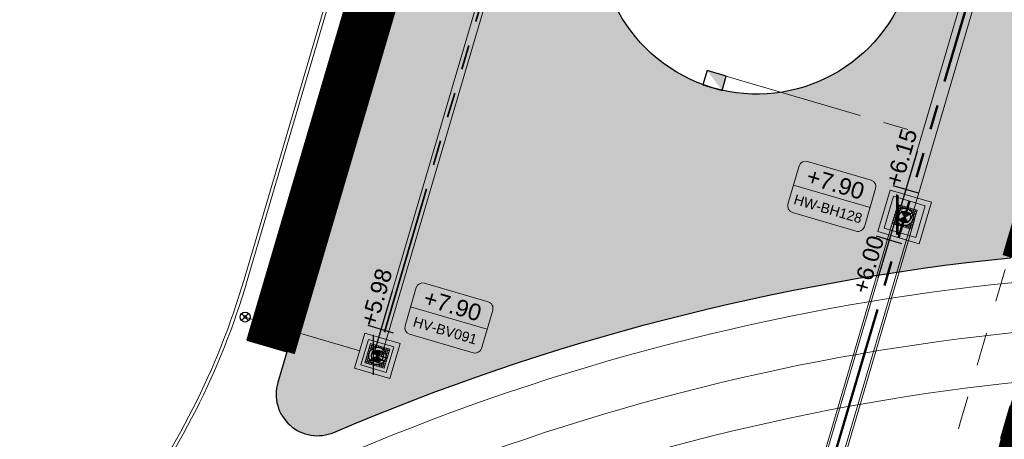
# Model space of a CAD drawing. Extents: x 98477 to 100410, y 398052 to 398969.
# Tile 337 of 374: x 98583 to 98613, y 398516 to 398529. Entities that reach past the tile are written whole.
import ezdxf
from ezdxf.enums import TextEntityAlignment as Align

# ---------------------------------------------------------------- set-up
doc = ezdxf.new("R2010")
doc.units = 0
for name, pattern in [('AL-MATERIAALS', [2, 1, -1]), ('AL-NUTSTRACE', [17, 5, -3.5, 0, -3.5, 5]), ('RI-DWA', [9.75, 4.5, -0.75, 0.75, -0.75, 0.75, -0.75, 0.75, -0.75]), ('RI-RWA', [8.25, 4.5, -0.75, 0.75, -0.75, 0.75, -0.75])]:
    doc.linetypes.add(name, pattern=pattern)
for name, color, linetype, lineweight in [('N-GW-hoogtelijn laagte NAP +7.00', 100, 'AL-HOOGTELIJN +7.00', 18), ('N-GW-hoogtelijn laagte NAP +7.50', 90, 'AL-HOOGTELIJN +7.50', 18), ('N-GW-hoogtelijn laagte NAP +8.00', 80, 'AL-HOOGTELIJN +8.00', 18), ('N-KO-kantbegrenzing grondwerk', 70, 'Continuous', 25), ('N-KO-kantverharding', 2, 'Continuous', 25), ('N-RI-DWA b.o.b.', 24, 'Continuous', 25), ('N-RI-DWA hoofdriool', 24, 'RI-DWA', 35), ('N-RI-DWA hoofdriool buiswand', 24, 'Continuous', 13), ('N-RI-DWA huisaansluitleiding', 24, 'RI-DWA', 18), ('N-RI-DWA ontstoppingstuk', 24, 'Continuous', 25), ('N-RI-DWA put', 1, 'Continuous', 25), ('N-RI-DWA putdeksel', 7, 'Continuous', 18), ('N-RI-DWA putnummer', 24, 'Continuous', 18), ('N-RI-DWA putwand', 7, 'Continuous', 18), ('N-RI-RWA b.o.b.', 162, 'Continuous', 25), ('N-RI-RWA hoofdriool', 162, 'RI-RWA', 50), ('N-RI-RWA hoofdriool buiswand', 162, 'Continuous', 13), ('N-RI-RWA kolkaansluitleiding', 132, 'RI-RWA', 18), ('N-RI-RWA put', 1, 'Continuous', 25), ('N-RI-RWA putdeksel', 7, 'Continuous', 18), ('N-RI-RWA putnummer', 162, 'Continuous', 18), ('N-RI-RWA putwand', 7, 'Continuous', 18), ('N-RI-straatkolk', 7, 'Continuous', 25), ("N-VH-arcering 'MAT' grijs 251", 251, 'Continuous', 18), ('N-VH-arcering printbeton', 8, 'Continuous', 9), ('X-AL-hoogtelijn - Niv 1', 1, 'AL-HOOGTELIJN', 18), ('X-AL-materiaalscheiding', 1, 'AL-MATERIAALS', 18), ('X-AL-nutstrace VERWERKT', 252, 'AL-NUTSTRACE', 18)]:
    doc.layers.add(name, color=color, linetype=linetype, lineweight=lineweight)
doc.layers.add('X-AL-contourlijnen', color=30, linetype='Continuous', plot=False)
doc.layers.add('X-AL-hulplijn riolering', color=30, linetype='Continuous', plot=False)
doc.styles.add('CS Annotative', font='arial.ttf')
doc.styles.get("Standard").update_dxf_attribs({"font": 'txt.shx'})
doc.linetypes.add('AL-HOOGTELIJN', pattern='A,10,-1.5,["H",Standard,S=0.9,R=0,X=-0.3,Y=-0.45],-1.5,30', length=43)
doc.linetypes.add('AL-HOOGTELIJN +7.00', pattern='A,7.5,-1.5,["+7.00",Standard,S=0.9,R=0,X=-0.3,Y=-0.45],-4.5,22.5', length=36)
doc.linetypes.add('AL-HOOGTELIJN +7.50', pattern='A,7.5,-1.5,["+7.50",Standard,S=0.9,R=0,X=-0.3,Y=-0.45],-4.5,22.5', length=36)
doc.linetypes.add('AL-HOOGTELIJN +8.00', pattern='A,7.5,-1.5,["+8.00",Standard,S=0.9,R=0,X=-0.3,Y=-0.45],-4.5,22.5', length=36)

# ---------------------------------------------------------------- blocks, each defined once
blk = doc.blocks.new('*U1184')
h = blk.add_hatch(color=256)
h.dxf.hatch_style = 1
h.paths.add_polyline_path([(-0.2282755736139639, -0.1244598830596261, 0.6681786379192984), (0.2494216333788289, -0.07340877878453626, 0.198912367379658), (0.2282755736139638, 0.1244598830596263)])
at = {"flags": 128}
blk.add_lwpolyline([(-0.2282755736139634, -0.1244598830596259), (0.2282755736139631, 0.1244598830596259)], dxfattribs=at)
blk.add_circle((-7.321038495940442e-17, 2.351221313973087e-16), 0.26)
at = {"layer": 'N-RI-RWA putdeksel', "flags": 128}
blk.add_lwpolyline([(-0.3724966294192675, -0.203091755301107), (0.2030917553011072, -0.3724966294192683), (0.3724966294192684, 0.2030917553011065), (-0.2030917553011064, 0.3724966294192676)], close=True, dxfattribs=at)
at = {"layer": 'N-RI-RWA putdeksel', "lineweight": 5, "flags": 128}
for points in [[(-0.1551260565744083, 0.3583795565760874), (-0.219665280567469, 0.1390940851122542)], [(-0.2172088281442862, 0.3245309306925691), (0.002076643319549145, 0.2599917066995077)], [(-0.1071603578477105, 0.3442624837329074), (-0.1449567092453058, 0.2158414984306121)], [(-0.05919465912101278, 0.3301454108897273), (-0.08393691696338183, 0.2460784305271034)], [(-0.01122896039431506, 0.3160283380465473), (-0.02816944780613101, 0.2584694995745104)], [(0.03673673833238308, 0.3019112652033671), (0.02407288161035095, 0.2588831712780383)], [(-0.2599917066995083, 0.002076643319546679), (-0.3245309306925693, -0.2172088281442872)], [(-0.3019112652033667, 0.03673673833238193), (-0.2588831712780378, 0.02407288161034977)], [(-0.2877941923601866, 0.08470243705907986), (-0.2494216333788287, 0.0734087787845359)], [(-0.2736771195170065, 0.1326681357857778), (-0.2306490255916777, 0.1200042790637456)], [(-0.2595600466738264, 0.1806338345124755), (-0.2020012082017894, 0.1636933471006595)], [(-0.2454429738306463, 0.2285995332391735), (-0.1613759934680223, 0.2038572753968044)], [(-0.2313259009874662, 0.2765652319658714), (-0.1029049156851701, 0.2387688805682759)], [(0.08470243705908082, 0.2877941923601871), (0.07340877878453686, 0.2494216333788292)], [(0.1326681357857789, 0.2736771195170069), (0.1200042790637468, 0.230649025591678)], [(0.139094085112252, 0.2196652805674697), (0.3583795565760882, 0.1551260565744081)], [(0.1806338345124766, 0.2595600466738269), (0.1636933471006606, 0.2020012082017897)], [(0.2285995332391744, 0.2454429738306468), (0.2038572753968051, 0.1613759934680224)], [(0.2158414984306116, 0.144956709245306), (0.3442624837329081, 0.1071603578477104)], [(0.2765652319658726, 0.2313259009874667), (0.2387688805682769, 0.1029049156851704)], [(0.246078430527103, 0.08393691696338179), (0.330145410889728, 0.05919465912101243)], [(0.25846949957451, 0.02816944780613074), (0.316028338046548, 0.01122896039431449)], [(0.3245309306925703, 0.2172088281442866), (0.2599917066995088, -0.002076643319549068)], [(-0.358379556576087, -0.1551260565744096), (-0.1390940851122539, -0.2196652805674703)], [(-0.3442624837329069, -0.1071603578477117), (-0.2158414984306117, -0.1449567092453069)], [(-0.3301454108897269, -0.05919465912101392), (-0.2460784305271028, -0.08393691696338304)], [(-0.3160283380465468, -0.01122896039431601), (-0.2584694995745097, -0.02816944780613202)], [(-0.2387688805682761, -0.1029049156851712), (-0.2765652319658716, -0.2313259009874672)], [(-0.2038572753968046, -0.1613759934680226), (-0.228599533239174, -0.2454429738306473)], [(-0.16369334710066, -0.2020012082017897), (-0.1806338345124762, -0.2595600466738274)], [(-0.1200042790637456, -0.2306490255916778), (-0.1326681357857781, -0.2736771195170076)], [(-0.07340877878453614, -0.2494216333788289), (-0.08470243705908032, -0.2877941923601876)], [(-0.02407288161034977, -0.2588831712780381), (-0.03673673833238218, -0.3019112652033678)], [(-0.002076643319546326, -0.2599917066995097), (0.2172088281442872, -0.3245309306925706)], [(0.0281694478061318, -0.2584694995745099), (0.01122896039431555, -0.3160283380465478)], [(0.08393691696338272, -0.2460784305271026), (0.05919465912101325, -0.3301454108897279)], [(0.1029049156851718, -0.2387688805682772), (0.2313259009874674, -0.2765652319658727)], [(0.1449567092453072, -0.2158414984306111), (0.1071603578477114, -0.344262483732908)], [(0.2196652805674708, -0.1390940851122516), (0.1551260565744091, -0.3583795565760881)], [(0.1613759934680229, -0.2038572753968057), (0.2454429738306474, -0.228599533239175)], [(0.2020012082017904, -0.163693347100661), (0.2595600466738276, -0.180633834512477)], [(0.2306490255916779, -0.1200042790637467), (0.2736771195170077, -0.1326681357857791)], [(0.2494216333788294, -0.0734087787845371), (0.2877941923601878, -0.08470243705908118)], [(0.2588831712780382, -0.02407288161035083), (0.3019112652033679, -0.03673673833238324)]]:
    blk.add_lwpolyline(points, dxfattribs=at)
at = {"layer": 'N-RI-RWA putwand', "flags": 128}
for points in [[(-0.8070760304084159, -0.4400321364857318), (0.4400321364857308, -0.8070760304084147), (0.8070760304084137, 0.4400321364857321), (-0.440032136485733, 0.8070760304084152)], [(-0.6208277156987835, -0.3384862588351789), (0.3384862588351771, -0.6208277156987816), (0.62082771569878, 0.3384862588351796), (-0.3384862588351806, 0.6208277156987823)]]:
    blk.add_lwpolyline(points, close=True, dxfattribs=at)
blk = doc.blocks.new('*U341')
h = blk.add_hatch()
h.set_pattern_fill('ANSI31', color=256, scale=0.8, angle=118.599999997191)
h.set_pattern_definition([(163.599999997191, (-7.321038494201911e-17, 2.351221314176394e-16), (-0.02823414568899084, -0.09593139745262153), [])])
h.paths.add_polyline_path([(-0.2282755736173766, -0.1244598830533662, 0.6681786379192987), (0.2494216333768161, -0.073408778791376, 0.198912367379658), (0.2282755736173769, 0.1244598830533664)])
at = {"flags": 128}
blk.add_lwpolyline([(-0.2282755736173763, -0.124459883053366), (0.2282755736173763, 0.124459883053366)], dxfattribs=at)
blk.add_circle((1.398001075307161e-16, 1.72429734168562e-16), 0.26)
at = {"layer": 'N-RI-DWA putdeksel', "flags": 128}
blk.add_lwpolyline([(-0.3724966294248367, -0.2030917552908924), (0.2030917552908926, -0.3724966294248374), (0.3724966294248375, 0.2030917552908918), (-0.2030917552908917, 0.3724966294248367)], close=True, dxfattribs=at)
at = {"layer": 'N-RI-DWA putdeksel', "lineweight": 5, "flags": 128}
for points in [[(-0.1551260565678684, 0.3583795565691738), (-0.2196652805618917, 0.139094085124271)], [(-0.2172088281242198, 0.3245309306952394), (0.002076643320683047, 0.259991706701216)], [(-0.1071603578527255, 0.3442624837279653), (-0.144956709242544, 0.2158414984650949)], [(-0.05919465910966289, 0.3301454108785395), (-0.0839369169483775, 0.2460784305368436)], [(-0.01122896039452, 0.316028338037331), (-0.02816944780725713, 0.2584694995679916)], [(0.03673673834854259, 0.3019112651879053), (0.0240728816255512, 0.2588831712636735)], [(-0.2599917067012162, 0.002076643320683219), (-0.3245309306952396, -0.2172088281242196)], [(-0.3019112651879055, 0.03673673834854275), (-0.2588831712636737, 0.02407288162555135)], [(-0.2877941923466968, 0.08470243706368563), (-0.2494216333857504, 0.0734087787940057)], [(-0.2736771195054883, 0.1326681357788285), (-0.2306490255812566, 0.1200042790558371)], [(-0.2595600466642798, 0.1806338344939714), (-0.2020012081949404, 0.1636933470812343)], [(-0.2454429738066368, 0.2285995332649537), (-0.1613759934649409, 0.2038572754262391)], [(-0.2313259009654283, 0.2765652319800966), (-0.1029049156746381, 0.2387688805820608)], [(0.08470243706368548, 0.2877941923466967), (0.07340877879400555, 0.2494216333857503)], [(0.1326681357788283, 0.2736771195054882), (0.120004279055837, 0.2306490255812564)], [(0.1390940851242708, 0.2196652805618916), (0.3583795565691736, 0.1551260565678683)], [(0.1806338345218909, 0.2595600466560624), (0.1636933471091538, 0.2020012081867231)], [(0.2285995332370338, 0.2454429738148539), (0.2038572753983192, 0.161375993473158)], [(0.215841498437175, 0.1449567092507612), (0.3442624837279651, 0.1071603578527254)], [(0.2765652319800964, 0.2313259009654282), (0.2387688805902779, 0.1029049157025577)], [(0.2460784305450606, 0.08393691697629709), (0.3301454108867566, 0.05919465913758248)], [(0.2584694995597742, 0.0281694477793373), (0.3160283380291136, 0.01122896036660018)], [(0.3245309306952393, 0.2172088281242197), (0.2599917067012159, -0.002076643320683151)], [(-0.358379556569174, -0.1551260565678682), (-0.1390940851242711, -0.2196652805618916)], [(-0.3442624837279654, -0.1071603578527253), (-0.2158414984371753, -0.1449567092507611)], [(-0.3301454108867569, -0.05919465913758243), (-0.2460784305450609, -0.08393691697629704)], [(-0.316028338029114, -0.01122896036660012), (-0.2584694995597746, -0.02816944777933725)], [(-0.2387688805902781, -0.1029049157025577), (-0.2765652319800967, -0.2313259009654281)], [(-0.2038572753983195, -0.1613759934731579), (-0.2285995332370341, -0.2454429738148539)], [(-0.1636933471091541, -0.202001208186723), (-0.1806338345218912, -0.2595600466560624)], [(-0.1200042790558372, -0.2306490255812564), (-0.1326681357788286, -0.2736771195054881)], [(-0.07340877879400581, -0.2494216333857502), (-0.08470243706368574, -0.2877941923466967)], [(-0.02407288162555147, -0.2588831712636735), (-0.03673673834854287, -0.3019112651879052)], [(-0.002076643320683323, -0.259991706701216), (0.2172088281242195, -0.3245309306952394)], [(0.02816944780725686, -0.2584694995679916), (0.01122896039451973, -0.316028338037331)], [(0.08393691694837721, -0.2460784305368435), (0.0591946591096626, -0.3301454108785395)], [(0.1029049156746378, -0.2387688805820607), (0.231325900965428, -0.2765652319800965)], [(0.1449567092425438, -0.2158414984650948), (0.1071603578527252, -0.3442624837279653)], [(0.2196652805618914, -0.1390940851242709), (0.1551260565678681, -0.3583795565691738)], [(0.1613759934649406, -0.203857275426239), (0.2454429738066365, -0.2285995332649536)], [(0.2020012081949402, -0.1636933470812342), (0.2595600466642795, -0.1806338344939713)], [(0.2306490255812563, -0.1200042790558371), (0.273677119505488, -0.1326681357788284)], [(0.2494216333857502, -0.07340877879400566), (0.2877941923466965, -0.08470243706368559)], [(0.2588831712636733, -0.02407288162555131), (0.3019112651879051, -0.03673673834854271)]]:
    blk.add_lwpolyline(points, dxfattribs=at)
at = {"layer": 'N-RI-DWA putwand', "flags": 128}
for points in [[(-0.6829104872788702, -0.3723348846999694), (0.3723348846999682, -0.6829104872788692), (0.682910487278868, 0.3723348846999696), (-0.3723348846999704, 0.6829104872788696)], [(-0.4966621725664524, -0.2707890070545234), (0.2707890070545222, -0.4966621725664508), (0.4966621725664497, 0.2707890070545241), (-0.270789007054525, 0.4966621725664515)]]:
    blk.add_lwpolyline(points, close=True, dxfattribs=at)
blk = doc.blocks.new('*U387')
at = {"layer": 'X-AL-hulplijn riolering', "flags": 128}
for points in [[(2.823414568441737, 9.593139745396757), (-4.779152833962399e-16, -5.859048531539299e-17)], [(3.047993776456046, 3.272572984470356), (-0.7892621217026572, 4.401938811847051)], [(-4.152228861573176e-16, -3), (-4.152228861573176e-16, 3)]]:
    blk.add_lwpolyline(points, dxfattribs=at)
at = {"layer": 'N-RI-DWA b.o.b.', "linetype": 'Continuous', "style": 'CS Annotative'}
blk.add_attdef('B.o.b.rechts', text='', height=0.5000000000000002, rotation=73.59999999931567, dxfattribs=at).set_placement((-0.1578524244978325, 0.8803877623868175), align=Align.MIDDLE_LEFT)
blk = doc.blocks.new('*U377')
at = {"layer": 'X-AL-hulplijn riolering', "flags": 128}
for points in [[(2.823414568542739, 9.593139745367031), (-3.365718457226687e-17, -2.238085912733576e-16)], [(3.047993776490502, 3.272572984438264), (-0.7892621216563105, 4.401938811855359)], [(2.903521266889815e-17, -3), (2.903521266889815e-17, 3)]]:
    blk.add_lwpolyline(points, dxfattribs=at)
at = {"layer": 'N-RI-RWA b.o.b.', "linetype": 'Continuous', "style": 'CS Annotative'}
blk.add_attdef('B.o.b.rechts', text='', height=0.5, rotation=73.59999999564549, dxfattribs=at).set_placement((-0.1578524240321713, 0.8803877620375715), align=Align.MIDDLE_LEFT)
blk = doc.blocks.new('*U641')
at = {"layer": 'X-AL-hulplijn riolering'}
for points in [[(-0.6275572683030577, 0.6275572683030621), (7.682743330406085e-16, 0), (0.6275572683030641, 0.6275572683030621, 0.4142135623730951)], [(3.290701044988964e-15, 0), (-0.6275572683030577, -0.6275572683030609, 0.4142135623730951), (0.6275572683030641, -0.6275572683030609)]]:
    blk.add_hatch(color=256, dxfattribs=at).paths.add_polyline_path(points)
at = {"lineweight": 9}
blk.add_line((5.013929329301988, 7.409336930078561), (16.52569702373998, 4.021239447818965), dxfattribs=at)
blk.add_lwpolyline([(4.843877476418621, 3.289739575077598), (14.43701722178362, 0.466325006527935, 0.414213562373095), (15.67867265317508, 1.143297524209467), (17.37272139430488, 6.899181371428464, 0.414213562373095), (16.69574887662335, 8.14083680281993), (7.102609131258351, 10.96425137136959, 0.414213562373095), (5.860953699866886, 10.28727885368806), (4.166904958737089, 4.531395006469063, 0.414213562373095)], format="xyb", close=True)
at = {"layer": 'X-AL-hulplijn riolering'}
for points in [[(0.7530687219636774, -0.7530687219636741), (-0.7530687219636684, 0.7530687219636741)], [(0.7530687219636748, 0.7530687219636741), (-0.7530687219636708, -0.7530687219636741)]]:
    blk.add_lwpolyline(points, dxfattribs=at)
blk.add_circle((3.290701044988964e-15, 0), 0.8875, dxfattribs=at)
at = {"style": 'CS Annotative'}
for tag, height, p in [('HOOGTE', 2.5, (11.32767662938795, 7.610745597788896)), ('NR', 1.5, (10.21194972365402, 3.819830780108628))]:
    blk.add_attdef(tag, text='', height=height, rotation=343.5999999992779, dxfattribs=at).set_placement(p, align=Align.MIDDLE_CENTER)
blk = doc.blocks.new('*U650')
at = {"layer": 'X-AL-hulplijn riolering'}
for points in [[(-0.6275572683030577, 0.6275572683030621), (7.682743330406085e-16, 0), (0.6275572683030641, 0.6275572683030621, 0.4142135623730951)], [(3.290701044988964e-15, 0), (-0.6275572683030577, -0.6275572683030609, 0.4142135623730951), (0.6275572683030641, -0.6275572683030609)]]:
    blk.add_hatch(color=256, dxfattribs=at).paths.add_polyline_path(points)
at = {"lineweight": 9}
blk.add_line((-17.40493746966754, -0.121284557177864), (-5.404937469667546, -0.121284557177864), dxfattribs=at)
blk.add_lwpolyline([(-16.40493746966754, -4.121284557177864), (-6.404937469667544, -4.121284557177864, 0.414213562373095), (-5.404937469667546, -3.121284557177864), (-5.404937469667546, 2.878715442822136, 0.414213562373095), (-6.404937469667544, 3.878715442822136), (-16.40493746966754, 3.878715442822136, 0.414213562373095), (-17.40493746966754, 2.878715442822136), (-17.40493746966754, -3.121284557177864, 0.414213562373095)], format="xyb", close=True)
at = {"layer": 'X-AL-hulplijn riolering'}
for points in [[(0.7530687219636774, -0.7530687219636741), (-0.7530687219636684, 0.7530687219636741)], [(0.7530687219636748, 0.7530687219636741), (-0.7530687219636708, -0.7530687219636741)]]:
    blk.add_lwpolyline(points, dxfattribs=at)
blk.add_circle((3.290701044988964e-15, 0), 0.8875, dxfattribs=at)
at = {"style": 'CS Annotative'}
for tag, height, p in [('HOOGTE', 2.5, (-11.40493746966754, 1.854562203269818)), ('NR', 1.5, (-11.40493746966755, -2.09713131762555))]:
    blk.add_attdef(tag, text='', height=height, dxfattribs=at).set_placement(p, align=Align.MIDDLE_CENTER)
blk = doc.blocks.new('*U488')
at = {"layer": 'X-AL-hulplijn riolering', "flags": 128}
for points in [[(1.521452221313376e-16, -3), (1.521452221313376e-16, 3)], [(-7.206985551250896e-18, 3.277925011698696e-17), (-2.823414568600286, -9.593139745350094)], [(0.7892621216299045, -4.401938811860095), (-3.047993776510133, -3.27257298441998)]]:
    blk.add_lwpolyline(points, dxfattribs=at)
at = {"layer": 'N-RI-RWA b.o.b.', "linetype": 'Continuous', "style": 'CS Annotative'}
blk.add_attdef('B.o.b.links', text='', height=0.5, rotation=73.59999999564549, dxfattribs=at).set_placement((-0.6095987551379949, -0.6545145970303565), align=Align.MIDDLE_RIGHT)
blk = doc.blocks.new('CS Ontstoppingsstuk')
h = blk.add_hatch(color=256)
edge = h.paths.add_edge_path()
edge.add_arc((0, -5.551115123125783e-17), 0.2125000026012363, 358.5516444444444, 718.5516444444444)
at = {"lineweight": 18, "flags": 128}
for points in [[(-0.530330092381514, -0.5303300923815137), (0.5303300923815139, 0.5303300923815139)], [(0.5303300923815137, -0.530330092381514), (-0.5303300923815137, 0.530330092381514)]]:
    blk.add_lwpolyline(points, dxfattribs=at)
blk.add_circle((0, 0), 0.7500000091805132)
at = {"lineweight": 18}
blk.add_circle((0, 0), 0.2125000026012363, dxfattribs=at)
blk = doc.blocks.new('*U1182')
blk.add_lwpolyline([(1.756605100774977, 0.6557160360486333), (-1.121336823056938, 1.502740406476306), (-1.756605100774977, -0.6557160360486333), (1.121336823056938, -1.502740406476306)], close=True)
blk.add_solid([(1.756605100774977, 0.6557160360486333), (1.121336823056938, -1.502740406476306), (1.756605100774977, 0.6557160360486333), (-1.121336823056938, 1.502740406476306)])

msp = doc.modelspace()

# ---------------------------------------------------------------- hatches: boundary and pattern name
at = {"layer": "N-VH-arcering 'MAT' grijs 251"}
h = msp.add_hatch(color=256, dxfattribs=at)
h.dxf.hatch_style = 1
edge = h.paths.add_edge_path()
edge.add_line((98718.43378268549, 398647.9807238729), (98740.4324578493, 398722.7258099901))
edge.add_arc((98746.18834169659, 398721.0317612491), 6.000000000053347, 82.37631153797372, 163.5999999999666, ccw=False)
edge.add_line((98746.98433882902, 398726.9787259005), (98729.43353248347, 398729.3278892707))
edge.add_arc((98728.63753535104, 398723.3809246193), 5.999999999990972, -16.400000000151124, 82.37631153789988, ccw=False)
edge.add_line((98734.39341919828, 398721.6868758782), (98714.44365963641, 398653.9034077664))
edge.add_arc((98708.9276042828, 398655.5268711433), 5.750000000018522, 238.5999999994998, 343.5999999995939, ccw=False)
edge.add_line((98705.93179889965, 398650.618954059), (98682.96341873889, 398664.6389131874))
edge.add_line((98682.96341873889, 398664.6389131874), (98663.71975019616, 398676.3852986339))
edge.add_arc((98658.37940146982, 398667.6364029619), 10.24999999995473, 58.60000000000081, 73.59999999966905)
edge.add_line((98661.2734014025, 398677.4693712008), (98653.9448376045, 398679.6262848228))
edge.add_line((98653.9448376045, 398679.6262848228), (98652.69138276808, 398675.367410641))
edge.add_line((98652.69138276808, 398675.367410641), (98650.4694978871, 398667.8180934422))
edge.add_line((98650.4694978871, 398667.8180934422), (98633.21843489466, 398609.2040096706))
edge.add_arc((98628.6616935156, 398610.5451315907), 4.749999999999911, 253.5999999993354, 343.59999999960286, ccw=False)
edge.add_line((98627.32057159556, 398605.9883902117), (98591.63409174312, 398616.4914924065))
edge.add_line((98591.63409174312, 398616.4914924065), (98590.13768202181, 398611.4071283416))
edge.add_line((98590.13768202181, 398611.4071283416), (98624.46149638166, 398601.3050804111))
edge.add_line((98624.46149638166, 398601.3050804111), (98625.82416187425, 398600.9040261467))
edge.add_arc((98624.48303995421, 398596.3472847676), 4.750000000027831, -16.400000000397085, 73.59999999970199, ccw=False)
edge.add_line((98629.03978133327, 398595.0061628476), (98623.11061073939, 398574.8605693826))
edge.add_arc((98618.55386936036, 398576.2016913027), 4.749999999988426, 253.6000000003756, 343.59999999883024, ccw=False)
edge.add_line((98617.21274744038, 398571.6449499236), (98607.57164199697, 398574.4824815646))
edge.add_line((98607.57164199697, 398574.4824815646), (98591.46406188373, 398519.7536193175))
edge.add_line((98591.46406188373, 398519.7536193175), (98590.85321516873, 398517.6781402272))
edge.add_arc((98592.05235763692, 398517.3252134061), 1.250000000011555, 163.6000000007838, 293.1520675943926)
edge.add_arc((98619.96762949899, 398452.0432281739), 69.74999999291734, 95.80614527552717, 113.1520675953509, ccw=False)
edge.add_line((98612.91151005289, 398521.4354012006), (98618.30363164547, 398539.7562586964))
edge.add_line((98618.30363164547, 398539.7562586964), (98653.28573814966, 398658.6152601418))
edge.add_line((98653.28573814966, 398658.6152601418), (98656.01129096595, 398667.8758941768))
edge.add_arc((98660.56803234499, 398666.5347722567), 4.750000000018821, 58.59999999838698, 163.5999999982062, ccw=False)
edge.add_line((98663.04282809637, 398670.5891385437), (98680.49481789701, 398659.9363984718))
edge.add_line((98680.49481789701, 398659.9363984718), (98683.5437588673, 398658.0753169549))
edge.add_line((98683.5437588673, 398658.0753169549), (98686.6547666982, 398656.176349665))
edge.add_line((98686.6547666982, 398656.176349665), (98649.88495474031, 398531.2431785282))
edge.add_line((98649.88495474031, 398531.2431785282), (98654.9693187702, 398529.7467688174))
edge.add_line((98654.9693187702, 398529.7467688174), (98655.60458704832, 398531.90522526))
edge.add_line((98655.60458704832, 398531.90522526), (98658.42800161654, 398541.4983650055))
edge.add_line((98658.42800161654, 398541.4983650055), (98659.13385525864, 398543.8966499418))
edge.add_line((98659.13385525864, 398543.8966499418), (98662.66312346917, 398555.8880746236))
edge.add_line((98662.66312346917, 398555.8880746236), (98663.36897711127, 398558.2863595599))
edge.add_line((98663.36897711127, 398558.2863595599), (98665.48653803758, 398565.4812143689))
edge.add_line((98665.48653803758, 398565.4812143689), (98667.4064599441, 398572.0045493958))
edge.add_line((98667.4064599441, 398572.0045493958), (98670.93572815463, 398583.9959740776))
edge.add_line((98670.93572815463, 398583.9959740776), (98671.64158179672, 398586.3942590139))
edge.add_line((98671.64158179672, 398586.3942590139), (98675.17085000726, 398598.3856836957))
edge.add_line((98675.17085000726, 398598.3856836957), (98675.87670364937, 398600.783968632))
edge.add_line((98675.87670364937, 398600.783968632), (98677.28841093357, 398605.5805385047))
edge.add_line((98677.28841093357, 398605.5805385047), (98678.84128894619, 398610.8567653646))
edge.add_line((98678.84128894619, 398610.8567653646), (98682.37055715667, 398622.8481900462))
edge.add_line((98682.37055715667, 398622.8481900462), (98683.07641079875, 398625.2464749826))
edge.add_line((98683.07641079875, 398625.2464749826), (98686.60567900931, 398637.2378996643))
edge.add_line((98686.60567900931, 398637.2378996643), (98690.56389942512, 398650.6867789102))
edge.add_arc((98692.24269888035, 398650.1926813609), 1.749999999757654, 148.6000000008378, 163.6000000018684, ccw=False)
edge.add_line((98690.74898498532, 398651.1044482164), (98691.89312128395, 398652.9788443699))
edge.add_line((98691.89312128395, 398652.9788443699), (98696.62193884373, 398650.0923618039))
edge.add_line((98696.62193884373, 398650.0923618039), (98719.04623240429, 398636.4045145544))
edge.add_line((98719.04623240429, 398636.4045145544), (98725.56962339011, 398632.4226196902))
edge.add_line((98725.56962339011, 398632.4226196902), (98728.33097443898, 398636.9464389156))
edge.add_line((98728.33097443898, 398636.9464389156), (98721.80758345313, 398640.92833378))
edge.add_line((98721.80758345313, 398640.92833378), (98720.95403265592, 398641.4493434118))
edge.add_arc((98723.94983803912, 398646.3572604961), 5.750000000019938, 163.6000000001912, 238.59999999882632, ccw=False)
edge = h.paths.add_edge_path(flags=16)
edge.add_line((98619.01665961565, 398560.9505167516), (98618.31080597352, 398558.5522318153))
edge.add_line((98618.31080597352, 398558.5522318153), (98614.78153776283, 398546.5608071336))
edge.add_line((98614.78153776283, 398546.5608071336), (98614.07568412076, 398544.1625221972))
edge.add_line((98614.07568412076, 398544.1625221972), (98609.8405622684, 398529.7728125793))
edge.add_arc((98605.28382088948, 398531.1139344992), 4.749999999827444, 163.600000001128, 343.6000000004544, ccw=False)
edge.add_line((98600.72707951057, 398532.4550564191), (98602.84464043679, 398539.6499112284))
edge.add_line((98602.84464043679, 398539.6499112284), (98603.55049407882, 398542.0481961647))
edge.add_line((98603.55049407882, 398542.0481961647), (98607.0797622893, 398554.0396208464))
edge.add_line((98607.0797622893, 398554.0396208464), (98607.7856159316, 398556.4379057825))
edge.add_line((98607.7856159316, 398556.4379057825), (98609.90317685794, 398563.6327605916))
edge.add_arc((98614.4599182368, 398562.2916386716), 4.749999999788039, -16.40000000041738, 163.5999999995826, ccw=False)
at = {"layer": 'N-VH-arcering printbeton'}
h = msp.add_hatch(dxfattribs=at)
h.set_pattern_fill('CS-PRINTBETON', color=256)
h.set_pattern_definition([(28.59999999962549, (19451.65485901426, 79593.08197734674), (-0.2393459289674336, 0.438991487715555), []), (28.59999999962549, (19451.99061890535, 79592.98315783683), (-0.2393459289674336, 0.438991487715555), [0.5, -0.2])])
h.paths.add_polyline_path([(98607.52929077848, 398574.3385844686), (98606.33014831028, 398574.6915112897), (98589.92610966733, 398518.9553693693), (98591.12525213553, 398518.6024425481), (98591.46406188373, 398519.7536193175)])

# ---------------------------------------------------------------- linework, layer by layer
at = {"layer": 'N-GW-hoogtelijn laagte NAP +7.00', "flags": 128}
msp.add_lwpolyline([(98713.2001102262, 398662.9599795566), (98726.95907007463, 398709.7089147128, 0.459081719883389), (98720.36530801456, 398719.8943089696), (98695.61574089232, 398723.2687541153), (98660.63571305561, 398728.0380571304), (98657.27489003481, 398728.4962838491), (98627.44178536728, 398734.0041100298, 0.3841656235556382), (98618.3148488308, 398728.3957925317), (98614.38975138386, 398715.0594554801, 0.4142135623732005), (98621.15947656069, 398702.6429011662), (98648.49992483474, 398694.5961696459, -0.4142135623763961), (98651.88478742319, 398688.3878924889), (98651.88478742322, 398688.387892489, -0.4142135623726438), (98645.67651026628, 398685.0030299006), (98626.06781284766, 398690.7741833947, 0.3452610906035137), (98614.60242241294, 398686.2125695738, 0.03981989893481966), (98587.06879776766, 398628.8692554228, 0.02681577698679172), (98583.75382049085, 398618.6761508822), (98578.4545847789, 398598.8205768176, -0.01473012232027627), (98577.61158852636, 398595.9984052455, 0.002445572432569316), (98575.6335452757, 398589.9245847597, 0.0465115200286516), (98573.51528137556, 398580.3161526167, -0.06474828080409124), (98570.47698109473, 398568.5812402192, 0.03047291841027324), (98565.85599640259, 398554.7176598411), (98555.1634644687, 398514.6540787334, 0.3762911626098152), (98559.54456020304, 398505.7889963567, 0.1980183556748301), (98577.07486126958, 398505.771138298), (98594.87761863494, 398513.0882226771, -0.0724416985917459), (98613.33273670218, 398517.7088827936, -0.06158372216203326), (98622.16508797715, 398517.5117710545, 0.04144405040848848), (98637.69097283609, 398516.5403760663), (98672.74423847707, 398517.254018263, 0.3270130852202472), (98687.76758885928, 398528.7332401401), (98716.5371790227, 398626.4839218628, -0.6718751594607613), (98721.60305329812, 398626.9991783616, -0.1962615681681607), (98721.67954514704, 398626.2471294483), (98688.12811369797, 398512.2491448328, -0.3230870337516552), (98687.20335231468, 398511.5320834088, -0.00937468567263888), (98687.00126932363, 398511.5288880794)], format="xyb", dxfattribs=at)
at = {"layer": 'N-GW-hoogtelijn laagte NAP +7.50', "flags": 128}
msp.add_lwpolyline([(98717.14957060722, 398633.8773660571), (98686.32861789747, 398529.1567523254, -0.3270130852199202), (98672.71370661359, 398518.7537074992), (98637.66044097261, 398518.0400653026, -0.04144405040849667), (98622.38230959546, 398518.995959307, 0.06158372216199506), (98613.18194368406, 398519.2012840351, 0.07244169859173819), (98594.30739111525, 398514.475608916), (98576.50463030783, 398507.1585231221, -0.1980183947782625), (98560.11761318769, 398507.1752179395, -0.3762911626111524), (98556.6127366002, 398514.2672838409), (98567.3052685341, 398554.3308649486, -0.03047291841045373), (98571.8684909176, 398568.0211505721, 0.0647482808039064), (98575.00375822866, 398580.1305814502, -0.04651152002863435), (98577.06207126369, 398589.4670768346, -0.01692894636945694), (98591.92808946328, 398630.9903410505, -0.1283641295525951), (98597.9043645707, 398639.1357680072, 0.1784296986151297), (98620.30457698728, 398676.9172446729, -0.5259604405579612), (98637.60618491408, 398684.6512613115), (98644.54165139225, 398680.4178344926, 0.4931454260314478), (98651.94326942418, 398683.2738811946), (98654.3842707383, 398691.5676921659, 0.4142135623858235), (98650.99940814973, 398697.7759693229), (98619.29408129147, 398707.1073544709)], format="xyb", dxfattribs=at)
at = {"layer": 'N-GW-hoogtelijn laagte NAP +8.00'}
msp.add_lwpolyline([(98715.7105996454, 398634.3008782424), (98684.88964693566, 398529.5802645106, -0.3270130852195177), (98672.68317475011, 398520.2533967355), (98637.62990910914, 398519.5397545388, -0.04144405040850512), (98622.59953121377, 398520.4801475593, 0.06158372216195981), (98613.03115066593, 398520.6936852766, 0.0724416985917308), (98593.73716359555, 398515.8629951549), (98575.93440623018, 398508.5459107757, -0.1980184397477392), (98560.69066617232, 398508.5614395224, -0.3762911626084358), (98558.06200873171, 398513.8804889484), (98568.7545406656, 398553.9440700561, -0.03047291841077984), (98573.26000074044, 398567.4610609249, 0.0647482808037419), (98576.49223508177, 398579.9450102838, -0.04651152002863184), (98578.49059725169, 398589.0095689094, -0.01692894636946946), (98593.3223882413, 398630.4372308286, -0.1283641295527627), (98598.85044271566, 398637.9717507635, 0.1784296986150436), (98621.77979400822, 398676.6457032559, -0.5259604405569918), (98636.82467046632, 398683.3709351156), (98650.99053580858, 398674.7240539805), (98655.5409002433, 398690.1848660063)], format="xyb", dxfattribs=at)
at = {"layer": 'N-KO-kantbegrenzing grondwerk', "flags": 128}
msp.add_lwpolyline([(98607.52929077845, 398574.3385844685), (98606.33014831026, 398574.6915112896), (98589.92610966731, 398518.9553693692), (98591.12525213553, 398518.6024425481)], dxfattribs=at)
at = {"layer": 'N-KO-kantverharding', "flags": 128}
msp.add_lwpolyline([(98650.4694978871, 398667.8180934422), (98633.21843489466, 398609.2040096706, -0.4142135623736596), (98627.32057159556, 398605.9883902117), (98591.63409174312, 398616.4914924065), (98590.13768202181, 398611.4071283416), (98624.46149638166, 398601.3050804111), (98625.82416187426, 398600.9040261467, -0.4142135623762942), (98629.03978133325, 398595.0061628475), (98623.11061073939, 398574.8605693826, -0.4142135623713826), (98617.21274744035, 398571.6449499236), (98607.57164199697, 398574.4824815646), (98591.46406188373, 398519.7536193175), (98590.85321516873, 398517.6781402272, 0.6343259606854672), (98592.5438236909, 398516.1758826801, -0.07583071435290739), (98612.91151005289, 398521.4354012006), (98618.30363164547, 398539.7562586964), (98653.28573814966, 398658.6152601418)], format="xyb", dxfattribs=at)
msp.add_lwpolyline([(98619.01665961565, 398560.9505167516), (98618.31080597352, 398558.5522318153), (98614.78153776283, 398546.5608071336), (98614.07568412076, 398544.1625221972), (98609.84056226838, 398529.7728125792, -1), (98600.7270795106, 398532.4550564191), (98602.84464043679, 398539.6499112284), (98603.55049407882, 398542.0481961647), (98607.0797622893, 398554.0396208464), (98607.7856159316, 398556.4379057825), (98609.90317685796, 398563.6327605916, -1)], format="xyb", close=True, dxfattribs=at)
at = {"layer": 'N-RI-DWA hoofdriool'}
msp.add_lwpolyline([(98609.0973947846, 398570.2807463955), (98593.85095611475, 398518.4777917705)], dxfattribs=at)
at = {"layer": 'N-RI-DWA hoofdriool buiswand', "flags": 128}
for points in [[(98608.9774805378, 398570.3160390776), (98593.73104186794, 398518.5130844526)], [(98609.21730903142, 398570.2454537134), (98593.97087036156, 398518.4424990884)]]:
    msp.add_lwpolyline(points, dxfattribs=at)
at = {"layer": 'N-RI-DWA huisaansluitleiding', "flags": 128}
msp.add_lwpolyline([(98593.32333342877, 398518.6330795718), (98589.86980312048, 398519.6495088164)], dxfattribs=at)
at = {"layer": 'N-RI-RWA hoofdriool'}
for points in [[(98633.16356075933, 398602.2881229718), (98609.72921984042, 398522.6650630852)], [(98609.96201966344, 398494.5615246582), (98605.30993210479, 398507.6496114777), (98609.72921984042, 398522.6650630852)]]:
    msp.add_lwpolyline(points, dxfattribs=at)
at = {"layer": 'N-RI-RWA hoofdriool buiswand', "flags": 128}
for points in [[(98632.97169796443, 398602.3445912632), (98609.53735704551, 398522.7215313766)], [(98633.35542355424, 398602.2316546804), (98609.92108263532, 398522.6085947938)], [(98609.66992286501, 398494.4577004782), (98604.9841333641, 398507.6406036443), (98609.43183250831, 398522.7525889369)], [(98609.72645772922, 398494.4777954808), (98605.04719118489, 398507.6423470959), (98609.48939134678, 398522.7356484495)], [(98610.19758159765, 398494.6452538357), (98605.5726730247, 398507.6568758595), (98609.96904833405, 398522.594477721)], [(98610.25411646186, 398494.6653488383), (98605.63573084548, 398507.6586193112), (98610.02660717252, 398522.5775372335)]]:
    msp.add_lwpolyline(points, dxfattribs=at)
at = {"layer": 'N-RI-RWA kolkaansluitleiding', "flags": 128}
msp.add_lwpolyline([(98604.06975262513, 398526.9888844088), (98610.44919055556, 398525.1113137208)], dxfattribs=at)
at = {"layer": 'X-AL-contourlijnen', "flags": 128}
msp.add_lwpolyline([(98650.4694978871, 398667.8180934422), (98633.21843489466, 398609.2040096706, -0.4142135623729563), (98627.32057159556, 398605.9883902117), (98591.63409174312, 398616.4914924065), (98590.13768202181, 398611.4071283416), (98624.46149638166, 398601.3050804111), (98625.82416187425, 398600.9040261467, -0.4142135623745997), (98629.03978133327, 398595.0061628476), (98623.11061073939, 398574.8605693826, -0.4142135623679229), (98617.21274744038, 398571.6449499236), (98607.57164199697, 398574.4824815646), (98591.46406188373, 398519.7536193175), (98590.85321516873, 398517.6781402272, 0.6343259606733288), (98592.54382369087, 398516.1758826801, -0.0758307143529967), (98612.91151005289, 398521.4354012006), (98618.30363164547, 398539.7562586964), (98653.28573814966, 398658.6152601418)], format="xyb", dxfattribs=at)
msp.add_lwpolyline([(98607.52929077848, 398574.3385844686), (98606.33014831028, 398574.6915112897), (98589.92610966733, 398518.9553693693), (98591.12525213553, 398518.6024425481), (98591.46406188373, 398519.7536193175)], close=True, dxfattribs=at)
msp.add_lwpolyline([(98619.01665961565, 398560.9505167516), (98618.31080597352, 398558.5522318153), (98614.78153776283, 398546.5608071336), (98614.07568412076, 398544.1625221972), (98609.8405622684, 398529.7728125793, -1), (98600.72707951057, 398532.4550564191), (98602.84464043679, 398539.6499112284), (98603.55049407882, 398542.0481961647), (98607.0797622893, 398554.0396208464), (98607.7856159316, 398556.4379057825), (98609.90317685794, 398563.6327605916, -1)], format="xyb", close=True, dxfattribs=at)
at = {"layer": 'X-AL-hoogtelijn - Niv 1', "flags": 128}
for points in [[(98626.40712063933, 398594.738585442, 0.4142135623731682), (98623.69923056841, 398599.7052071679), (98586.38772955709, 398610.6865790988, 0.005138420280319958), (98581.99678782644, 398598.0801337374, 0.004965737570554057), (98578.8261926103, 398588.2599012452, -0.003333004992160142), (98578.33759853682, 398586.7295131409, 0.03528649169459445), (98576.98839403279, 398579.8831532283, -0.06474828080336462), (98573.72383734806, 398567.2743643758, 0.03047291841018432), (98569.23763137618, 398553.8151384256), (98558.54509944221, 398513.7515573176, 0.3762911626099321), (98560.88168383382, 398509.0235133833, 0.1980184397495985), (98575.74433039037, 398509.0083728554), (98586.12665124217, 398513.275594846, 0.094033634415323), (98589.93339846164, 398520.7510399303), (98606.38694009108, 398576.65537857), (98616.74753101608, 398573.6060908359, 0.4142135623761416), (98620.8449939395, 398575.8401001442)], [(98626.31118924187, 398594.7668195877, 0.4142135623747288), (98623.67099642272, 398599.6092757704), (98586.44991499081, 398610.5640357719, 0.005102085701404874), (98582.09159885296, 398598.0483392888, 0.004965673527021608), (98578.92165604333, 398588.2301231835, -0.003327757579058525), (98578.43344240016, 398586.7008712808, 0.03527368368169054), (98577.087625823, 398579.8707818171, -0.06474828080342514), (98573.81660466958, 398567.237025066, 0.0304729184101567), (98569.33424951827, 398553.7893520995), (98558.64171758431, 398513.7257709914, 0.376291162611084), (98560.91988736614, 398509.1159281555, 0.1980184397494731), (98575.70631522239, 398509.1008652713), (98586.06388702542, 398513.3579151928, 0.09373457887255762), (98589.8374283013, 398520.779142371), (98606.31924283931, 398576.7795441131), (98616.77576516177, 398573.7020222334, 0.4142135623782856), (98620.74906254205, 398575.8683342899)]]:
    msp.add_lwpolyline(points, format="xyb", close=True, dxfattribs=at)
at = {"layer": 'X-AL-materiaalscheiding', "flags": 128}
msp.add_lwpolyline([(98532.36665340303, 398468.9259119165, 0.3663730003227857), (98534.50915224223, 398467.4811373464, 0.1401813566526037), (98559.58334774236, 398477.7183958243, -0.007776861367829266), (98563.70439222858, 398480.8552453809, -0.07954865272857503), (98610.490973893, 398504.9932701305, 0.3902671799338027), (98611.14974612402, 398506.177020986, -0.131374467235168), (98611.40705900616, 398516.5008055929), (98613.28999305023, 398522.8984666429), (98614.54157275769, 398522.5314229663), (98612.65488392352, 398516.1361970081, 0.1279542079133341), (98612.35634019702, 398506.7241303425, 0.4363461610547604), (98613.6250240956, 398505.9891197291, -0.1108061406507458), (98686.31039531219, 398511.602447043, -0.1103703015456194)], format="xyb", dxfattribs=at)
at = {"layer": 'X-AL-nutstrace VERWERKT', "const_width": 1.5, "flags": 128}
msp.add_lwpolyline([(98716.3731931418, 398637.4503564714), (98663.22727090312, 398669.8907659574, 0.4931454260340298), (98656.34376613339, 398667.2346425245), (98613.6060799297, 398522.0244418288), (98615.04870290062, 398521.5998547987), (98613.37423302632, 398515.9239780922, 0.1317719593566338), (98613.14934006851, 398506.6274309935, 0.1154486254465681)], format="xyb", dxfattribs=at)
msp.add_lwpolyline([(98590.64559514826, 398518.7436132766), (98606.8802289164, 398573.9041668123), (98627.12175377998, 398567.9467620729)], dxfattribs=at)

# ---------------------------------------------------------------- block references
at = {"layer": 'N-RI-DWA b.o.b.'}
ref = msp.add_blockref('*U387', (98593.73104186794, 398518.5130844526), dxfattribs=dict(at, xscale=0.2, yscale=0.2, zscale=0.2))
ref.add_attrib('B.o.b.rechts', '+5.98', dxfattribs={"linetype": 'Continuous', "height": 0.5000000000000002, "rotation": 73.59999999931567, "style": 'CS Annotative'}).set_placement((98593.57318944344, 398519.393472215), align=Align.MIDDLE_LEFT)
at = {"layer": 'N-RI-DWA ontstoppingstuk', "xscale": 0.2, "yscale": 0.2, "zscale": 0.2}
msp.add_blockref('CS Ontstoppingsstuk', (98589.86980312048, 398519.6495088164), dxfattribs=at)
at = {"layer": 'N-RI-DWA put'}
msp.add_blockref('*U341', (98593.85095611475, 398518.4777917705), dxfattribs=at)
at = {"layer": 'N-RI-DWA putnummer'}
ref = msp.add_blockref('*U641', (98593.85095611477, 398518.4777917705), dxfattribs=dict(at, xscale=0.2, yscale=0.2, zscale=0.2))
ref.add_attrib('HOOGTE', '+7.90', dxfattribs={"linetype": 'Continuous', "height": 0.5, "rotation": 343.5999999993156, "style": 'CS Annotative'}).set_placement((98596.11649144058, 398519.9999408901), align=Align.MIDDLE_CENTER)
ref.add_attrib('NR', 'HV-BV091', dxfattribs={"linetype": 'Continuous', "height": 0.3, "rotation": 343.5999999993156, "style": 'CS Annotative'}).set_placement((98595.89334605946, 398519.2417579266), align=Align.MIDDLE_CENTER)
at = {"layer": 'N-RI-RWA b.o.b.'}
ref = msp.add_blockref('*U377', (98609.53735704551, 398522.7215313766), dxfattribs=dict(at, xscale=0.2, yscale=0.2, zscale=0.2))
ref.add_attrib('B.o.b.rechts', '+6.15', dxfattribs={"linetype": 'Continuous', "height": 0.5, "rotation": 73.59999999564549, "style": 'CS Annotative'}).set_placement((98609.37950462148, 398523.6019191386), align=Align.MIDDLE_LEFT)
ref = msp.add_blockref('*U488', (98609.48939134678, 398522.7356484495), dxfattribs=dict(at, xscale=0.2, yscale=0.2, zscale=0.2))
ref.add_attrib('B.o.b.links', '+6.00', dxfattribs={"linetype": 'Continuous', "height": 0.5, "rotation": 73.59999999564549, "style": 'CS Annotative'}).set_placement((98608.87979259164, 398522.0811338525), align=Align.MIDDLE_RIGHT)
at = {"layer": 'N-RI-RWA put'}
msp.add_blockref('*U1184', (98609.72921984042, 398522.6650630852), dxfattribs=at)
at = {"layer": 'N-RI-RWA putnummer'}
ref = msp.add_blockref('*U650', (98609.72921984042, 398522.6650630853), dxfattribs=dict(at, xscale=0.2, yscale=0.2, zscale=0.2, rotation=343.6000000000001))
ref.add_attrib('HOOGTE', '+7.90', dxfattribs={"linetype": 'Continuous', "height": 0.4999999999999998, "rotation": 343.6000000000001, "style": 'CS Annotative'}).set_placement((98607.6457606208, 398523.6649019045), align=Align.MIDDLE_CENTER)
ref.add_attrib('NR', 'HW-BH128', dxfattribs={"linetype": 'Continuous', "height": 0.2999999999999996, "rotation": 343.6000000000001, "style": 'CS Annotative'}).set_placement((98607.42261523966, 398522.9067189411), align=Align.MIDDLE_CENTER)
at = {"layer": 'N-RI-straatkolk', "xscale": 0.2, "yscale": 0.2, "zscale": 0.2}
msp.add_blockref('*U1182', (98604.00622579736, 398526.7730387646), dxfattribs=at)

doc.saveas('drawing.dxf')
